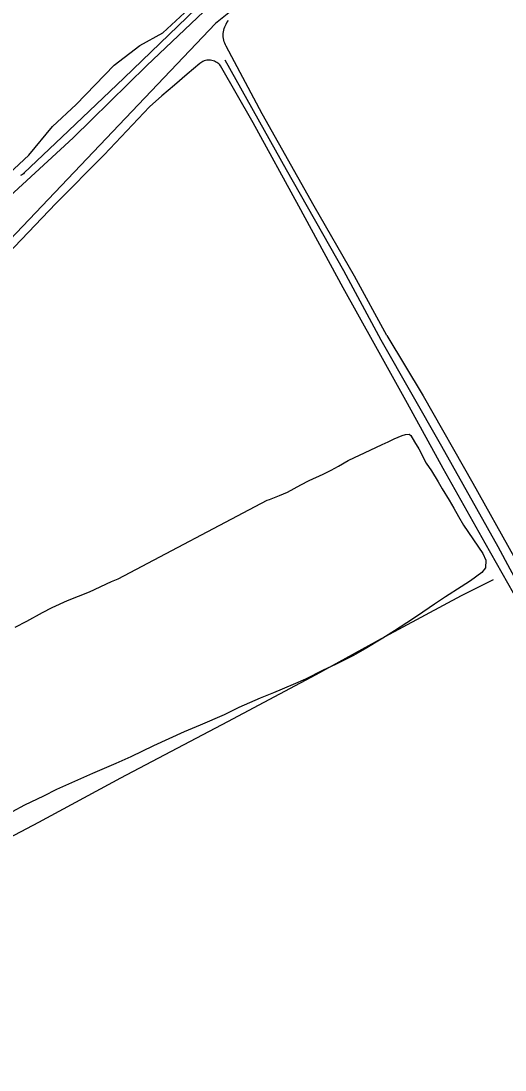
# Model space of a CAD drawing. Extents: x 3392644 to 3430565, y 576657 to 602123.
# Drawn here: x 3415508 to 3416383, y 591900 to 593796 of the extents above; entities that cross this region are included whole.
import ezdxf

# ---------------------------------------------------------------- set-up
doc = ezdxf.new("R2010")
doc.units = 0
for name, color, linetype in [('V-DTCH-CNTR', 7, 'Continuous'), ('V-SITE-VEGE', 7, 'Continuous'), ('V-TOPO-SHOR', 7, 'Continuous')]:
    doc.layers.add(name, color=color, linetype=linetype)

msp = doc.modelspace()

# ---------------------------------------------------------------- linework, layer by layer
at = {"layer": 'V-DTCH-CNTR'}
for points in [[(3415824.5, 593818.5), (3415693.5, 593692.7), (3415581.6, 593585.8), (3415513.5, 593521.5), (3415512, 593520), (3415510.3, 593518.7), (3415508.6, 593517.6), (3415506.7, 593516.7)], [(3416169.7, 593227.3), (3416111.2, 593334.6), (3416038.2, 593461.5), (3415943.9, 593628.2), (3415878.9, 593750.4), (3415877.5, 593753), (3415876.4, 593755.8), (3415875.4, 593758.6), (3415874.6, 593761.5), (3415874.1, 593764.5), (3415873.7, 593767.5), (3415873.6, 593770.5), (3415873.7, 593773.5), (3415874, 593776.4), (3415874.5, 593779.4), (3415875.3, 593782.3), (3415876.2, 593785.2), (3415877.4, 593787.9), (3415878.8, 593790.6), (3415880.3, 593793.2), (3415882.9, 593797)], [(3416146.8, 593212.9), (3416090.8, 593313.9), (3416010.1, 593461.5), (3415927.4, 593611.9), (3415868.6, 593714.9), (3415867.1, 593716.7), (3415865.4, 593718.4), (3415863.6, 593719.9), (3415861.7, 593721.3), (3415859.7, 593722.5), (3415857.5, 593723.5), (3415855.3, 593724.2), (3415853, 593724.8), (3415850.7, 593725.2), (3415848.3, 593725.4), (3415846, 593725.3), (3415843.6, 593725), (3415841.3, 593724.5), (3415839.1, 593723.8), (3415836.9, 593722.9), (3415834.8, 593721.8), (3415832.8, 593720.6), (3415830.9, 593719.1), (3415808, 593699.7), (3415785.2, 593680.2), (3415762.6, 593660.5), (3415740.1, 593640.7), (3415658.1, 593554.3), (3415570.9, 593466.3), (3415457.8, 593348.6)], [(3416169.7, 593227.3), (3416235, 593118.5), (3416325.1, 592960.5), (3416399.6, 592828.1), (3416492.9, 592659), (3416599.3, 592476.5), (3416701.3, 592302.3), (3416807.3, 592114), (3416923.7, 591906.3)], [(3416891.7, 591899.8), (3416823.9, 592019.2), (3416735.9, 592171.7), (3416647.8, 592329.8), (3416553.4, 592483.4), (3416481.2, 592616.6), (3416409.1, 592743.9), (3416347.7, 592851.9), (3416271.6, 592987.1), (3416207, 593104.9), (3416146.8, 593212.9)]]:
    msp.add_lwpolyline(points, dxfattribs=at)
at = {"layer": 'V-SITE-VEGE'}
for points in [[(3415923, 593842.7), (3415859.5, 593791.7), (3415440.5, 593351.4)], [(3415432.6, 593470.7), (3415521.9, 593553.7), (3415564.9, 593605.4), (3415607.5, 593644.9), (3415675.9, 593716.3), (3415722.4, 593751.5), (3415764.3, 593774.6), (3415811.1, 593818.1)], [(3415953.1, 592929.7), (3415957.2, 592930.8), (3415975.4, 592938.1), (3415989.9, 592944.3), (3416014, 592957.7), (3416029.3, 592965.5), (3416054.6, 592976.7), (3416069.1, 592984.2), (3416082, 592991.2), (3416099.8, 593001.4), (3416111, 593006.9), (3416129.3, 593015.5), (3416160.8, 593030.7), (3416171.9, 593035.3), (3416183.1, 593040.8), (3416197.2, 593047), (3416203.4, 593048.4), (3416210, 593049.1), (3416212.8, 593046.6), (3416219.9, 593035.3)], [(3416219.9, 593035.3), (3416227.7, 593022.5), (3416241, 592996.7), (3416250.5, 592982.6), (3416262.3, 592963), (3416269.4, 592950.2), (3416282.4, 592929.8), (3416290.6, 592915.6), (3416299.3, 592900.3), (3416308.3, 592884.9), (3416343.5, 592833.7), (3416348.9, 592821.2), (3416348.2, 592807.3), (3416341.4, 592798.9), (3416321, 592784.2), (3416304.3, 592773.2), (3416275.6, 592755.1), (3416255.6, 592741.6), (3416224.8, 592720.7), (3416205.7, 592708), (3416183.6, 592693.8), (3416162.4, 592680.4), (3416130.4, 592661.1), (3416109.2, 592649), (3416076.9, 592633), (3416054.1, 592622.5), (3416022.1, 592606.5), (3416000.2, 592596.4), (3415964.2, 592581.7), (3415940.2, 592572), (3415901.7, 592555), (3415875.2, 592542.1), (3415832.1, 592523.1), (3415802.7, 592511.1), (3415775.4, 592498.3), (3415747.6, 592485.8), (3415706.6, 592466), (3415679.3, 592453.9), (3415637, 592435.7), (3415572, 592406.6), (3415548.4, 592394.9), (3415514, 592378.5), (3415491.6, 592366.8)], [(3415497.3, 592700.1), (3415518.1, 592711), (3415546.3, 592726.7), (3415564.2, 592736.1), (3415591.5, 592748.5), (3415611.8, 592756.6), (3415631.6, 592763.9), (3415671.4, 592782.6), (3415683.4, 592787.6), (3415953.1, 592929.7)]]:
    msp.add_lwpolyline(points, dxfattribs=at)
at = {"layer": 'V-TOPO-SHOR'}
for points in [[(3414837.3, 592847.9), (3414919.5, 592930.9), (3415046.6, 593056.3), (3415165.8, 593172.9), (3415290.5, 593293.2), (3415487.5, 593479.6), (3415602.3, 593584.6), (3415734.5, 593715.2), (3415850.1, 593824.3), (3415983.6, 593949.7), (3416078.9, 594042.7), (3416157.9, 594119.3)], [(3415876.6, 593725.6), (3415987.6, 593527.8), (3416091, 593345.2), (3416158.4, 593219.9)], [(3416158.4, 593219.9), (3416268.2, 593027.7), (3416370.2, 592846), (3416392.3, 592805.6), (3416473.8, 592656.9), (3416590.5, 592454.4), (3416710.2, 592251.2), (3416826.1, 592046.8), (3416906.3, 591902.4)], [(3416166.7, 592683.5), (3416304.6, 592757.7), (3416362.7, 592786.6)], [(3415274.4, 592205.3), (3415398.9, 592273.9), (3415539.9, 592347.8), (3415688.5, 592427.8), (3415882.1, 592529.8), (3416041.6, 592614.7), (3416166.7, 592683.5)]]:
    msp.add_lwpolyline(points, dxfattribs=at)

doc.saveas('drawing.dxf')
